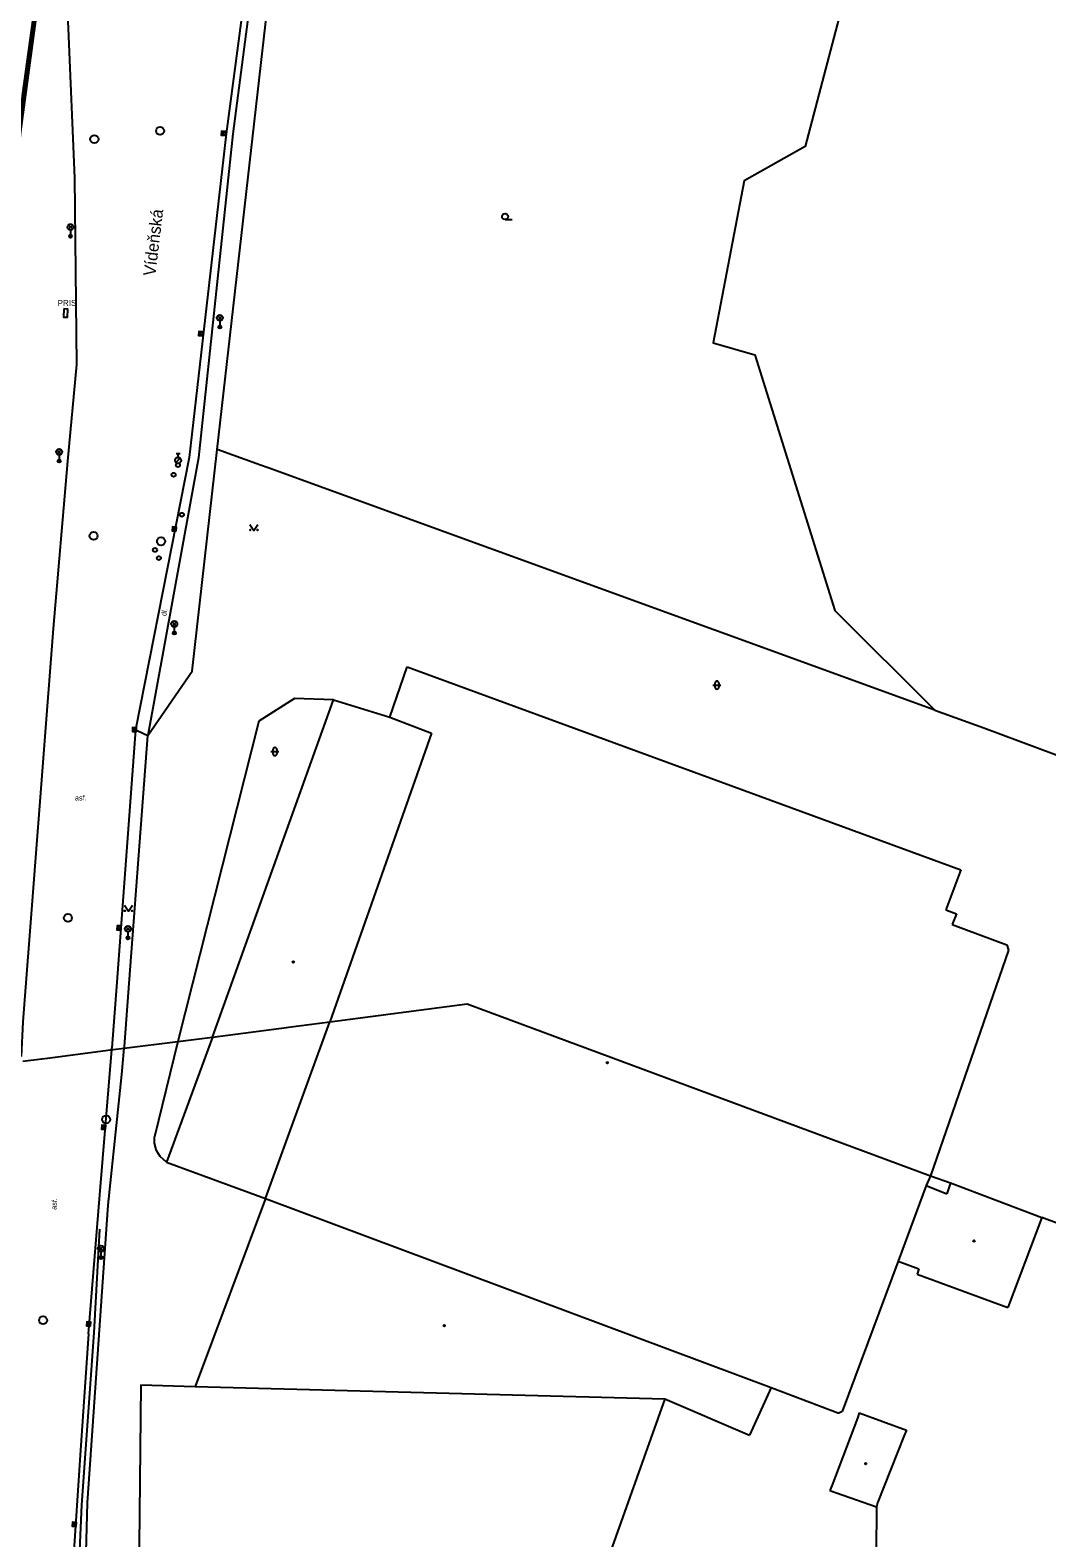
# Model space of a CAD drawing. Extents: x -599951 to -598963, y -1164095 to -1162939.
# Drawn here: x -599161.8 to -599034.9, y -1163880 to -1163692.1 of the extents above; entities that cross this region are included whole.
import ezdxf

# ---------------------------------------------------------------- set-up
doc = ezdxf.new("R2010")
doc.units = 0
for name, color, linetype in [('Level 1', 7, 'Continuous'), ('Level 10', 7, 'Continuous'), ('Level 11', 7, 'Continuous'), ('Level 24', 7, 'Continuous'), ('Level 27', 7, 'Continuous'), ('Level 28', 7, 'Continuous'), ('Level 33', 7, 'Continuous'), ('Level 36', 7, 'Continuous'), ('Level 39', 7, 'Continuous'), ('Level 40', 7, 'Continuous'), ('Level 41', 7, 'Continuous'), ('Level 5', 7, 'Continuous'), ('Level 50', 7, 'Continuous'), ('Level 51', 7, 'Continuous'), ('Level 7', 7, 'Continuous'), ('Level 8', 7, 'Continuous'), ('Level 9', 7, 'Continuous')]:
    doc.layers.add(name, color=color, linetype=linetype)

msp = doc.modelspace()

# ---------------------------------------------------------------- linework, layer by layer
at = {"layer": 'Level 1'}
for points in [[(-599150.02, -1163818.97), (-599143.32, -1163818.14), (-599139.02, -1163817.61), (-599129.79, -1163816.4), (-599129.53, -1163816.37), (-599124.38, -1163815.69), (-599107.25, -1163813.44)], [(-599150.02, -1163818.97), (-599143.32, -1163818.14), (-599139.02, -1163817.61), (-599129.79, -1163816.4), (-599129.53, -1163816.37), (-599124.38, -1163815.69), (-599107.25, -1163813.44)], [(-599107.25, -1163813.44), (-599067.36, -1163828.26), (-599049.43, -1163834.91), (-599046.92, -1163835.79)], [(-599107.25, -1163813.44), (-599067.36, -1163828.26), (-599049.43, -1163834.91), (-599046.92, -1163835.79)], [(-599162.67, -1163820.61), (-599160.29, -1163820.3), (-599159.58, -1163820.21), (-599151.72, -1163819.19), (-599151.57, -1163819.17)], [(-599162.67, -1163820.61), (-599160.29, -1163820.3), (-599159.58, -1163820.21), (-599151.72, -1163819.19), (-599151.57, -1163819.17)], [(-599151.57, -1163819.17), (-599151.49, -1163819.16), (-599151.38, -1163819.15)], [(-599151.57, -1163819.17), (-599151.49, -1163819.16), (-599151.38, -1163819.15)], [(-599151.38, -1163819.15), (-599150.02, -1163818.97)], [(-599151.38, -1163819.15), (-599150.02, -1163818.97)]]:
    msp.add_lwpolyline(points, dxfattribs=at)
at = {"layer": 'Level 10'}
for points in [[(-599162.85, -1163820.04), (-599162.62, -1163815.71), (-599158.85, -1163766.66), (-599157.06, -1163745.81), (-599155.93, -1163733.73), (-599156.18, -1163710.45), (-599156.98, -1163691.85), (-599157.68, -1163676.6)], [(-599133.84, -1163678.72), (-599133.95, -1163679.53), (-599137.3, -1163704.98), (-599141.9, -1163745.35), (-599145.2, -1163762.02), (-599148.61, -1163779.29)], [(-599148.61, -1163779.29), (-599150.94, -1163810.75), (-599151.55, -1163818.94)], [(-599154.46, -1163854.62), (-599153.08, -1163837.26), (-599151.57, -1163819.17)], [(-599154.46, -1163854.62), (-599153.08, -1163837.26), (-599151.57, -1163819.17)], [(-599151.57, -1163819.17), (-599151.55, -1163818.94)], [(-599154.46, -1163854.62), (-599155.49, -1163869.09), (-599156.45, -1163883.57)]]:
    msp.add_lwpolyline(points, dxfattribs=at)
at = {"layer": 'Level 11'}
for points in [[(-599056.63, -1163674.43), (-599065.05, -1163706.57), (-599072.65, -1163710.84), (-599076.54, -1163731.05), (-599071.35, -1163732.53), (-599061.34, -1163764.42), (-599048.88, -1163776.83)], [(-599167.61, -1163750.42), (-599167.49, -1163749.46), (-599165.73, -1163731.33), (-599162.94, -1163704.73), (-599159.2, -1163677.36), (-599159.24, -1163676.76), (-599157.68, -1163676.6)], [(-599159.78, -1163680.04), (-599162.54, -1163699.92), (-599164.82, -1163719.73), (-599166.77, -1163739.69), (-599167.68, -1163750.42)], [(-599133.13, -1163679.47), (-599136.46, -1163705), (-599140.74, -1163745.37), (-599147.09, -1163780)], [(-599148.61, -1163779.29), (-599148.41, -1163779.38), (-599147.09, -1163780)], [(-599143.32, -1163818.14), (-599146.23, -1163830.05)], [(-599143.32, -1163818.14), (-599146.23, -1163830.05)], [(-599144.75, -1163833.18), (-599145.54, -1163832.48), (-599145.95, -1163831.83), (-599146.05, -1163831.61), (-599146.25, -1163830.81), (-599146.23, -1163830.05)], [(-599056.14, -1163876.19), (-599056.28, -1163893.2)]]:
    msp.add_lwpolyline(points, dxfattribs=at)
at = {"layer": 'Level 24'}
msp.add_lwpolyline([(-599157.57, -1163726.82), (-599157.59, -1163727.82), (-599157.09, -1163727.84), (-599157.07, -1163726.84)], close=True, dxfattribs=at)
at = {"layer": 'Level 27'}
for p, q in [((-599137.68, -1163705.16), (-599137.64, -1163704.66)), ((-599140.52, -1163730.14), (-599140.48, -1163729.64)), ((-599143.79, -1163754.51), (-599143.73, -1163754.01)), ((-599148.75, -1163779.53), (-599148.73, -1163779.03)), ((-599150.69, -1163804.23), (-599150.67, -1163803.73)), ((-599152.62, -1163829.11), (-599152.58, -1163828.61)), ((-599154.46, -1163853.62), (-599154.42, -1163853.12)), ((-599156.27, -1163878.62), (-599156.23, -1163878.12))]:
    msp.add_line(p, q, dxfattribs=at)
for points in [[(-599137.43, -1163705.18), (-599137.39, -1163704.68), (-599137.89, -1163704.64), (-599137.93, -1163705.14)], [(-599140.27, -1163730.16), (-599140.23, -1163729.66), (-599140.73, -1163729.62), (-599140.77, -1163730.12)], [(-599143.54, -1163754.54), (-599143.48, -1163754.04), (-599143.98, -1163753.98), (-599144.04, -1163754.48)], [(-599148.5, -1163779.54), (-599148.48, -1163779.04), (-599148.98, -1163779.02), (-599149, -1163779.52)], [(-599150.44, -1163804.24), (-599150.42, -1163803.74), (-599150.92, -1163803.72), (-599150.94, -1163804.22)], [(-599152.37, -1163829.13), (-599152.33, -1163828.63), (-599152.83, -1163828.59), (-599152.87, -1163829.09)], [(-599154.21, -1163853.64), (-599154.17, -1163853.14), (-599154.67, -1163853.1), (-599154.71, -1163853.6)], [(-599156.02, -1163878.64), (-599155.98, -1163878.14), (-599156.48, -1163878.1), (-599156.52, -1163878.6)]]:
    msp.add_lwpolyline(points, close=True, dxfattribs=at)
for centre in [(-599145.55, -1163704.62), (-599153.75, -1163705.64), (-599153.84, -1163755.12), (-599145.43, -1163755.79), (-599157.04, -1163802.75), (-599152.28, -1163827.87), (-599160.15, -1163852.91)]:
    msp.add_circle(centre, 0.5, dxfattribs=at)
at = {"layer": 'Level 28'}
for p, q in [((-599143.56, -1163745.97), (-599143.03, -1163745.44)), ((-599143.55, -1163744.82), (-599143.05, -1163744.82)), ((-599143.3, -1163745.32), (-599143.3, -1163744.82))]:
    msp.add_line(p, q, dxfattribs=at)
for centre, radius in [((-599143.3, -1163745.7), 0.375), ((-599143.86, -1163747.49), 0.25), ((-599143.32, -1163746.29), 0.25), ((-599142.83, -1163752.47), 0.25), ((-599146.18, -1163756.87), 0.25), ((-599145.7, -1163757.88), 0.25)]:
    msp.add_circle(centre, radius, dxfattribs=at)
at = {"layer": 'Level 33'}
for p, q in [((-599156.98, -1163716.88), (-599156.45, -1163716.35)), ((-599156.98, -1163716.35), (-599156.45, -1163716.88)), ((-599156.72, -1163716.99), (-599156.72, -1163717.74)), ((-599138.35, -1163728.2), (-599137.82, -1163727.67)), ((-599138.35, -1163727.67), (-599137.82, -1163728.2)), ((-599138.09, -1163728.31), (-599138.09, -1163729.06)), ((-599158.41, -1163744.91), (-599157.88, -1163744.38)), ((-599158.41, -1163744.38), (-599157.88, -1163744.91)), ((-599158.14, -1163745.02), (-599158.14, -1163745.77)), ((-599144.03, -1163766.36), (-599143.5, -1163765.83)), ((-599144.03, -1163765.83), (-599143.5, -1163766.36)), ((-599143.77, -1163766.47), (-599143.77, -1163767.22)), ((-599149.82, -1163804.37), (-599149.29, -1163803.84)), ((-599149.82, -1163803.84), (-599149.29, -1163804.37)), ((-599149.56, -1163804.48), (-599149.56, -1163805.23)), ((-599153.19, -1163844.24), (-599152.66, -1163843.71)), ((-599153.19, -1163843.71), (-599152.66, -1163844.24)), ((-599152.92, -1163844.35), (-599152.92, -1163845.1))]:
    msp.add_line(p, q, dxfattribs=at)
for centre, radius in [((-599156.72, -1163716.61), 0.375), ((-599156.72, -1163717.74), 0.2), ((-599156.72, -1163717.74), 0.145), ((-599156.72, -1163717.74), 0.0876), ((-599138.09, -1163727.93), 0.375), ((-599138.09, -1163729.06), 0.2), ((-599138.09, -1163729.06), 0.145), ((-599138.09, -1163729.06), 0.0876), ((-599158.14, -1163744.64), 0.375), ((-599158.14, -1163745.77), 0.2), ((-599158.14, -1163745.77), 0.145), ((-599158.14, -1163745.77), 0.0876), ((-599143.77, -1163766.09), 0.375), ((-599143.77, -1163767.22), 0.2), ((-599143.77, -1163767.22), 0.145), ((-599143.77, -1163767.22), 0.0876), ((-599149.56, -1163804.11), 0.375), ((-599149.56, -1163805.23), 0.2), ((-599149.56, -1163805.23), 0.145), ((-599149.56, -1163805.23), 0.0876), ((-599152.92, -1163843.98), 0.375), ((-599152.92, -1163845.1), 0.2), ((-599152.92, -1163845.1), 0.145), ((-599152.92, -1163845.1), 0.0876)]:
    msp.add_circle(centre, radius, dxfattribs=at)
at = {"layer": 'Level 36'}
for p, q in [((-599102.5, -1163715.66), (-599101.62, -1163715.66)), ((-599076.57, -1163773.72), (-599075.57, -1163773.72)), ((-599076.32, -1163773.47), (-599076.32, -1163773.97)), ((-599075.82, -1163773.47), (-599075.82, -1163773.97)), ((-599131.72, -1163782.01), (-599130.72, -1163782.01)), ((-599131.47, -1163781.76), (-599131.47, -1163782.26)), ((-599130.97, -1163781.76), (-599130.97, -1163782.26))]:
    msp.add_line(p, q, dxfattribs=at)
for points in [[(-599134.34, -1163753.68), (-599133.84, -1163754.43), (-599133.34, -1163753.68)], [(-599150, -1163801.15), (-599149.5, -1163801.9), (-599149, -1163801.15)]]:
    msp.add_lwpolyline(points, dxfattribs=at)
for centre, radius in [((-599102.5, -1163715.29), 0.375), ((-599134.29, -1163754.38), 0.05), ((-599133.39, -1163754.38), 0.05), ((-599149.95, -1163801.85), 0.05), ((-599149.05, -1163801.85), 0.05)]:
    msp.add_circle(centre, radius, dxfattribs=at)
for centre, start, end in [((-599076.07, -1163773.47), 0, 180), ((-599076.07, -1163773.97), 180, 0), ((-599131.22, -1163781.76), 0, 180), ((-599131.22, -1163782.26), 180, 0)]:
    msp.add_arc(centre, 0.25, start, end, dxfattribs=at)
at = {"layer": 'Level 39'}
for centre, radius in [((-599128.92, -1163808.24), 0.09), ((-599128.92, -1163808.24), 0.0398), ((-599089.74, -1163820.81), 0.09), ((-599089.74, -1163820.81), 0.0398), ((-599043.99, -1163843.02), 0.09), ((-599043.99, -1163843.02), 0.0398), ((-599110.09, -1163853.58), 0.09), ((-599110.09, -1163853.58), 0.0398), ((-599057.5, -1163870.79), 0.09), ((-599057.5, -1163870.79), 0.0398)]:
    msp.add_circle(centre, radius, dxfattribs=at)
at = {"layer": 'Level 5'}
for points in [[(-599116.9, -1163777.73), (-599114.71, -1163771.45)], [(-599114.71, -1163771.45), (-599045.64, -1163796.73)], [(-599139.02, -1163817.61), (-599123.9, -1163775.56)], [(-599139.02, -1163817.61), (-599123.9, -1163775.56)], [(-599123.9, -1163775.56), (-599116.9, -1163777.73)], [(-599116.9, -1163777.73), (-599111.68, -1163779.71)], [(-599111.68, -1163779.71), (-599124.38, -1163815.69)], [(-599111.68, -1163779.71), (-599124.38, -1163815.69)], [(-599045.64, -1163796.73), (-599047.49, -1163801.73)], [(-599047.49, -1163801.73), (-599046.18, -1163802.23)], [(-599046.18, -1163802.23), (-599046.71, -1163803.56)], [(-599046.71, -1163803.56), (-599039.91, -1163806.09)], [(-599039.7, -1163806.76), (-599049.43, -1163834.91)], [(-599039.91, -1163806.09), (-599039.7, -1163806.76)], [(-599132.39, -1163837.72), (-599124.38, -1163815.69)], [(-599132.39, -1163837.72), (-599124.38, -1163815.69)], [(-599139.02, -1163817.61), (-599144.75, -1163833.18)], [(-599139.02, -1163817.61), (-599144.75, -1163833.18)], [(-599144.75, -1163833.18), (-599132.39, -1163837.72)], [(-599049.95, -1163836.12), (-599053.47, -1163845.56)], [(-599049.43, -1163834.91), (-599049.95, -1163836.12)], [(-599049.43, -1163834.91), (-599049.95, -1163836.12)], [(-599049.95, -1163836.12), (-599047.37, -1163837.13)], [(-599046.92, -1163835.79), (-599047.37, -1163837.13)], [(-599046.92, -1163835.79), (-599047.37, -1163837.13)], [(-599046.92, -1163835.79), (-599035.52, -1163840.08)], [(-599046.92, -1163835.79), (-599035.52, -1163840.08)], [(-599132.39, -1163837.72), (-599141.16, -1163861.15)], [(-599132.39, -1163837.72), (-599069.32, -1163861.31)], [(-599035.52, -1163840.08), (-599039.79, -1163851.31)], [(-599035.52, -1163840.08), (-599039.79, -1163851.31)], [(-599053.47, -1163845.56), (-599060.46, -1163864.3)], [(-599053.47, -1163845.56), (-599050.86, -1163846.5)], [(-599050.86, -1163846.5), (-599051.08, -1163847.18)], [(-599051.08, -1163847.18), (-599039.79, -1163851.31)], [(-599147.96, -1163860.97), (-599148.35, -1163901)], [(-599147.96, -1163860.97), (-599141.16, -1163861.15)], [(-599141.16, -1163861.15), (-599082.56, -1163862.72)], [(-599069.32, -1163861.31), (-599072.02, -1163867.24)], [(-599069.32, -1163861.31), (-599060.84, -1163864.48)], [(-599082.56, -1163862.72), (-599093.94, -1163894.57)], [(-599082.56, -1163862.72), (-599072.02, -1163867.24)], [(-599060.46, -1163864.3), (-599060.84, -1163864.48)], [(-599058.54, -1163865.13), (-599061.72, -1163873.55)], [(-599058.32, -1163864.43), (-599058.54, -1163865.13)], [(-599058.32, -1163864.43), (-599052.43, -1163866.6)], [(-599052.69, -1163867.28), (-599056.04, -1163875.67)], [(-599052.43, -1163866.6), (-599052.69, -1163867.28)], [(-599061.72, -1163873.55), (-599061.98, -1163874.15)], [(-599061.98, -1163874.15), (-599056.14, -1163876.19)], [(-599056.04, -1163875.67), (-599056.14, -1163876.19)]]:
    msp.add_lwpolyline(points, dxfattribs=at)
at = {"layer": 'Level 51'}
for points in [[(-599133.01, -1163746.29), (-599138.43, -1163744.33)], [(-599132.07, -1163746.64), (-599133.01, -1163746.29)], [(-599048.88, -1163776.83), (-599132.07, -1163746.64)], [(-599128.77, -1163775.39), (-599133.23, -1163778.23)], [(-599123.9, -1163775.56), (-599128.77, -1163775.39)], [(-599048.88, -1163776.83), (-599042.77, -1163779.04)], [(-599133.23, -1163778.23), (-599143.32, -1163818.14)], [(-599133.23, -1163778.23), (-599143.32, -1163818.14)], [(-599042.77, -1163779.04), (-599002.58, -1163794)]]:
    msp.add_lwpolyline(points, dxfattribs=at)
at = {"layer": 'Level 7'}
for points in [[(-599138.43, -1163744.33), (-599131.37, -1163682.17), (-599124.13, -1163679.48), (-599084.11, -1163676.35), (-599068.3, -1163675.12), (-599056.63, -1163674.43), (-599039.75, -1163673.42)], [(-599147.09, -1163780), (-599141.56, -1163771.96), (-599138.43, -1163744.33)], [(-599150, -1163818.79), (-599149.41, -1163810.92), (-599147.09, -1163780)], [(-599154.59, -1163875.66), (-599152.01, -1163838.55), (-599150.33, -1163822.28), (-599150.02, -1163818.97)], [(-599154.59, -1163875.66), (-599152.01, -1163838.55), (-599150.33, -1163822.28), (-599150.02, -1163818.97)], [(-599150.02, -1163818.97), (-599150, -1163818.79)], [(-599155.66, -1163913.97), (-599154.59, -1163875.66)]]:
    msp.add_lwpolyline(points, dxfattribs=at)
at = {"layer": 'Level 8'}
msp.add_lwpolyline([(-599027.04, -1163843.24), (-599035.52, -1163840.08)], dxfattribs=at)
msp.add_lwpolyline([(-599027.04, -1163843.24), (-599035.52, -1163840.08)], dxfattribs=at)
at = {"layer": 'Level 9'}
for points in [[(-599167.82, -1163750.41), (-599166.93, -1163739.69), (-599164.93, -1163719.76), (-599162.67, -1163699.9), (-599159.91, -1163680.04)], [(-599156.1, -1163935.94), (-599156.02, -1163933.03), (-599155.78, -1163914.55), (-599155.69, -1163902.67), (-599155.61, -1163895.49), (-599155.78, -1163886.34), (-599155.3, -1163875.92), (-599153.76, -1163854.47), (-599153.06, -1163841.53)]]:
    msp.add_lwpolyline(points, dxfattribs=at)

# ---------------------------------------------------------------- texts
at = {"layer": 'Level 40'}
for s, rotation, p in [('dl.', 78.82, (-599144.79, -1163765.15)), ('asf.', 85.71, (-599158.49, -1163839.15))]:
    msp.add_text(s, height=0.65, rotation=rotation, dxfattribs=at).set_placement(p)
msp.add_text('asf.', height=0.65, dxfattribs=at).set_placement((-599156.17, -1163788.1))
at = {"layer": 'Level 41'}
msp.add_text('PRIS', height=0.75, dxfattribs=at).set_placement((-599158.33, -1163726.44))
at = {"layer": 'Level 50'}
msp.add_text('Vídeňská', height=1.5, rotation=83.1001, dxfattribs=at).set_placement((-599146.15, -1163722.77))
msp.add_text('Vídeňská', height=1.5, rotation=83.1001, dxfattribs=at).set_placement((-599146.15, -1163722.77))

doc.saveas('drawing.dxf')
